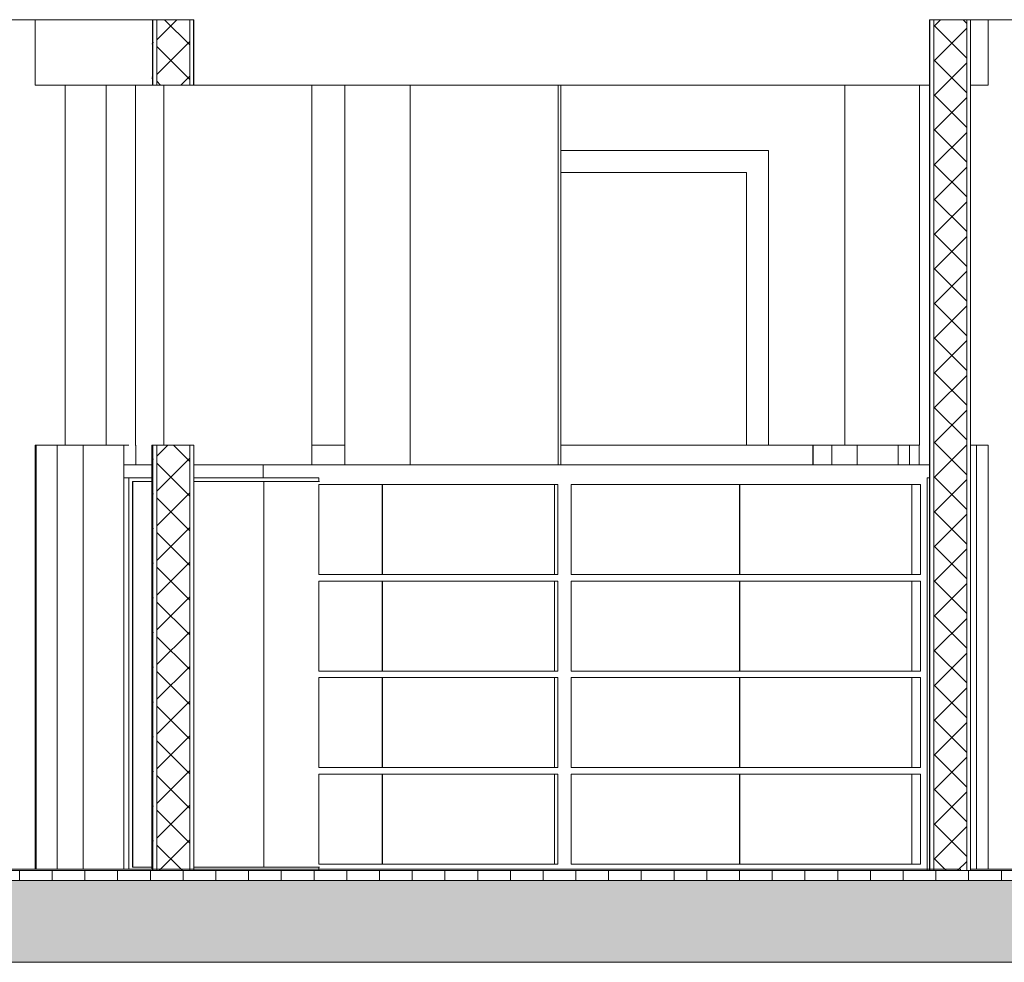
# Model space of a CAD drawing. Extents: x -156717 to 425753, y -51191 to 363295.
# Tile 490 of 502: x 317251 to 320260, y 204118 to 206998. Entities that reach past the tile are written whole.
import ezdxf

# ---------------------------------------------------------------- set-up
doc = ezdxf.new("R2010")
doc.units = 0
doc.header["$LTSCALE"] = 50
doc.linetypes.add('7 Voorgevel & doorsnede A-A$0$B0204', pattern=[1300, 1000, -100, 100, -100])
doc.layers.get('0').update_dxf_attribs({"linetype": 'CONTINUOUS'})
for name, color, linetype in [('7 Voorgevel & doorsnede A-A$0$00 Bestaand', 7, 'CONTINUOUS'), ('7 Voorgevel & doorsnede A-A$0$00 Bestaand Deuren', 7, 'CONTINUOUS'), ('7 Voorgevel & doorsnede A-A$0$00 Bestaande vloeren', 7, 'CONTINUOUS'), ('7 Voorgevel & doorsnede A-A$0$00 Bestaande vloeren Doorsnede-arcering', 7, 'CONTINUOUS'), ('7 Voorgevel & doorsnede A-A$0$00 Bestaande vloeren Laagscheidingslijnen', 7, 'CONTINUOUS'), ('7 Voorgevel & doorsnede A-A$0$22 Binnenwanden', 7, 'CONTINUOUS'), ('7 Voorgevel & doorsnede A-A$0$22 Binnenwanden Doorsnede-arcering', 7, 'CONTINUOUS'), ('7 Voorgevel & doorsnede A-A$0$22 Binnenwanden Laagscheidingslijnen', 7, 'CONTINUOUS'), ('7 Voorgevel & doorsnede A-A$0$22 Binnenwanden Ramen', 7, 'CONTINUOUS'), ('7 Voorgevel & doorsnede A-A$0$23 Vloeren', 7, 'CONTINUOUS'), ('7 Voorgevel & doorsnede A-A$0$82 Interieur', 7, 'CONTINUOUS')]:
    doc.layers.add(name, color=color, linetype=linetype)
pattern_1 = [(45, (108550.56, 1635.29), (-53.033, 53.033), []), (135, (108550.56, 1635.29), (53.033, 53.033), [])]
pattern_2 = [(0, (108550.56, 1635.29), (0, 75), [0, -75])]

# ---------------------------------------------------------------- blocks, each defined once
blk = doc.blocks.new('7 Voorgevel & doorsnede A-A$0$Section Elem_281_3', base_point=(108550.6, 1635.3))
at = {"layer": '7 Voorgevel & doorsnede A-A$0$00 Bestaande vloeren', "color": 2, "linetype": 'Continuous', "lineweight": 0}
blk.add_line((83699.5, 11555.3), (96512.7, 11555.3), dxfattribs=at)
blk = doc.blocks.new('7 Voorgevel & doorsnede A-A$0$Section Elem_282_3', base_point=(108550.6, 1635.3))
at = {"layer": '7 Voorgevel & doorsnede A-A$0$00 Bestaande vloeren', "color": 2, "linetype": 'Continuous', "lineweight": 0}
for p, q in [((83699.5, 14435.3), (88486.3, 14435.3)), ((90736.6, 14435.3), (96512.7, 14435.3))]:
    blk.add_line(p, q, dxfattribs=at)
blk = doc.blocks.new('7 Voorgevel & doorsnede A-A$0$Section Elem_288_3', base_point=(108550.6, 1635.3))
at = {"layer": '7 Voorgevel & doorsnede A-A$0$00 Bestaande vloeren Doorsnede-arcering', "linetype": 'Continuous', "lineweight": 0}
h = blk.add_hatch(dxfattribs=at)
h.set_pattern_fill('LIJNEN_VERT_100_0003', color=9, style=0, pattern_type=2)
h.set_pattern_definition([(90, (108550.56, 1635.29), (-100, 0), [])])
h.paths.add_polyline_path([(96512.7, 11805.3), (96512.7, 11835.3), (83899.9, 11835.3), (83899.9, 11805.3)], flags=0)
h = blk.add_hatch(dxfattribs=at)
h.set_pattern_fill('11_GEWAPEND_BETON__I_H_W_73', color=9, style=0, pattern_type=2)
h.set_pattern_definition([(0, (108550.56, 1635.29), (0, 70), [0, -70])])
h.paths.add_polyline_path([(96512.7, 11555.3), (96512.7, 11805.3), (83899.9, 11805.3), (83899.9, 11555.3)], flags=0)
at = {"layer": '7 Voorgevel & doorsnede A-A$0$00 Bestaande vloeren', "color": 2, "linetype": 'Continuous', "lineweight": 0}
blk.add_line((83899.9, 11835.3), (96512.7, 11835.3), dxfattribs=at)
at = {"layer": '7 Voorgevel & doorsnede A-A$0$00 Bestaande vloeren', "color": 1, "linetype": 'Continuous', "lineweight": 0}
blk.add_line((83899.9, 11555.3), (96512.7, 11555.3), dxfattribs=at)
at = {"layer": '7 Voorgevel & doorsnede A-A$0$00 Bestaande vloeren Laagscheidingslijnen', "color": 3, "linetype": 'Continuous', "lineweight": 0}
blk.add_line((83899.9, 11805.3), (96512.7, 11805.3), dxfattribs=at)
blk.add_line((83899.9, 11805.3), (96512.7, 11805.3), dxfattribs=at)
blk = doc.blocks.new('7 Voorgevel & doorsnede A-A$0$Section Elem_392_3', base_point=(108550.6, 1635.3))
at = {"layer": '7 Voorgevel & doorsnede A-A$0$00 Bestaand', "color": 252, "linetype": 'Continuous', "lineweight": 0}
blk.add_line((89608.4, 13075.3), (89608.4, 14235.3), dxfattribs=at)
blk = doc.blocks.new('7 Voorgevel & doorsnede A-A$0$Section Elem_393_3', base_point=(108550.6, 1635.3))
at = {"layer": '7 Voorgevel & doorsnede A-A$0$00 Bestaand', "color": 252, "linetype": 'Continuous', "lineweight": 0}
blk.add_line((88949, 13075.3), (88949, 14235.3), dxfattribs=at)
blk = doc.blocks.new('7 Voorgevel & doorsnede A-A$0$Section Elem_394_3', base_point=(108550.6, 1635.3))
at = {"layer": '7 Voorgevel & doorsnede A-A$0$00 Bestaand', "color": 252, "linetype": 'Continuous', "lineweight": 0}
for p, q in [((88396, 13135.3), (88396, 14235.3)), ((88848.4, 13075.3), (88848.4, 14235.3))]:
    blk.add_line(p, q, dxfattribs=at)
blk = doc.blocks.new('7 Voorgevel & doorsnede A-A$0$Section Elem_470_3', base_point=(108550.6, 1635.3))
at = {"layer": '7 Voorgevel & doorsnede A-A$0$82 Interieur', "color": 252, "linetype": 'Continuous', "lineweight": 0}
for p, q in [((88289.1, 11840.3), (88289.1, 13035.3)), ((88299.6, 11845.8), (88299.6, 13024.8)), ((88299.6, 13024.8), (88300.7, 13024.8)), ((88300.7, 11845.8), (88300.7, 13024.8)), ((88300.7, 13024.8), (88359.3, 13024.8)), ((88487.3, 13024.8), (88701, 13024.8)), ((88299.6, 11845.8), (88300.7, 11845.8)), ((88359.3, 11845.8), (88300.7, 11845.8)), ((88701, 11845.8), (88487.3, 11845.8))]:
    blk.add_line(p, q, dxfattribs=at)
blk = doc.blocks.new('7 Voorgevel & doorsnede A-A$0$Section Elem_472_3', base_point=(108550.6, 1635.3))
at = {"layer": '7 Voorgevel & doorsnede A-A$0$00 Bestaand', "color": 1, "linetype": 'Continuous', "lineweight": 0}
for p, q in [((89148, 13075.3), (89148, 14235.3)), ((89600.4, 13075.3), (89600.4, 14235.3))]:
    blk.add_line(p, q, dxfattribs=at)
blk = doc.blocks.new('7 Voorgevel & doorsnede A-A$0$Section Elem_520_3', base_point=(108550.6, 1635.3))
at = {"layer": '7 Voorgevel & doorsnede A-A$0$82 Interieur', "color": 2, "linetype": 'Continuous', "lineweight": 0}
for p, q in [((88869.6, 13024.8), (88869.6, 13035.3)), ((88701, 13024.8), (88869.6, 13024.8)), ((88701, 11845.8), (88701, 13024.8)), ((88869.6, 12740.3), (88869.6, 13015.3)), ((88869.6, 13015.3), (89599.7, 13015.3)), ((89599.7, 12740.3), (89599.7, 13015.3)), ((88869.6, 12740.3), (89599.7, 12740.3)), ((88869.6, 12445.3), (88869.6, 12720.3)), ((88869.6, 12720.3), (89599.7, 12720.3)), ((89599.7, 12445.3), (89599.7, 12720.3)), ((88869.6, 12445.3), (89599.7, 12445.3)), ((88869.6, 12150.3), (88869.6, 12425.3)), ((88869.6, 12425.3), (89599.7, 12425.3)), ((89599.7, 12150.3), (89599.7, 12425.3)), ((88869.6, 12150.3), (89599.7, 12150.3)), ((88869.6, 11855.3), (88869.6, 12130.3)), ((88869.6, 12130.3), (89599.7, 12130.3)), ((89599.7, 11855.3), (89599.7, 12130.3)), ((88869.6, 11855.3), (89599.7, 11855.3)), ((88701, 11845.8), (88869.6, 11845.8)), ((88869.6, 11835.3), (88869.6, 11845.8))]:
    blk.add_line(p, q, dxfattribs=at)
at = {"layer": '7 Voorgevel & doorsnede A-A$0$82 Interieur', "color": 1, "linetype": 'Continuous', "lineweight": 0}
for p, q in [((88869.6, 13024.8), (88871.8, 13024.8)), ((89062.6, 13015.3), (89062.6, 12740.3)), ((89063.6, 12740.3), (89063.6, 13015.3)), ((89589.4, 12740.3), (89589.4, 13015.3)), ((89062.6, 12720.3), (89062.6, 12445.3)), ((89063.6, 12445.3), (89063.6, 12720.3)), ((89589.4, 12445.3), (89589.4, 12720.3)), ((89062.6, 12425.3), (89062.6, 12150.3)), ((89063.6, 12150.3), (89063.6, 12425.3)), ((89589.4, 12150.3), (89589.4, 12425.3)), ((89062.6, 12130.3), (89062.6, 11855.3)), ((89063.6, 11855.3), (89063.6, 12130.3)), ((89589.4, 11855.3), (89589.4, 12130.3)), ((88871.8, 11845.8), (88869.6, 11845.8))]:
    blk.add_line(p, q, dxfattribs=at)
blk = doc.blocks.new('7 Voorgevel & doorsnede A-A$0$Section Elem_521_3', base_point=(108550.6, 1635.3))
at = {"layer": '7 Voorgevel & doorsnede A-A$0$82 Interieur', "color": 2, "linetype": 'Continuous', "lineweight": 0}
for p, q in [((90727.6, 11835.3), (90727.6, 13035.3)), ((89640, 12740.3), (89640, 13015.3)), ((89640, 13015.3), (90707.5, 13015.3)), ((90707.5, 12740.3), (90707.5, 13015.3)), ((89640, 12740.3), (90707.5, 12740.3)), ((89640, 12445.3), (89640, 12720.3)), ((89640, 12720.3), (90707.5, 12720.3)), ((90707.5, 12445.3), (90707.5, 12720.3)), ((89640, 12445.3), (90707.5, 12445.3)), ((89640, 12425.3), (90707.5, 12425.3)), ((89640, 12150.3), (89640, 12425.3)), ((90707.5, 12150.3), (90707.5, 12425.3)), ((89640, 12150.3), (90707.5, 12150.3)), ((89640, 12130.3), (90707.5, 12130.3)), ((89640, 11855.3), (89640, 12130.3)), ((90707.5, 11855.3), (90707.5, 12130.3)), ((89640, 11855.3), (90707.5, 11855.3))]:
    blk.add_line(p, q, dxfattribs=at)
at = {"layer": '7 Voorgevel & doorsnede A-A$0$82 Interieur', "color": 1, "linetype": 'Continuous', "lineweight": 0}
for p, q in [((90154.9, 13015.3), (90154.9, 12740.3)), ((90155.9, 12740.3), (90155.9, 13015.3)), ((90681.6, 12740.3), (90681.6, 13015.3)), ((90154.9, 12720.3), (90154.9, 12445.3)), ((90155.9, 12445.3), (90155.9, 12720.3)), ((90681.6, 12445.3), (90681.6, 12720.3)), ((90154.9, 12425.3), (90154.9, 12150.3)), ((90155.9, 12150.3), (90155.9, 12425.3)), ((90681.6, 12150.3), (90681.6, 12425.3)), ((90154.9, 12130.3), (90154.9, 11855.3)), ((90155.9, 11855.3), (90155.9, 12130.3)), ((90681.6, 11855.3), (90681.6, 12130.3))]:
    blk.add_line(p, q, dxfattribs=at)
blk = doc.blocks.new('7 Voorgevel & doorsnede A-A$0$Section Elem_564_3', base_point=(108550.6, 1635.3))
at = {"layer": '7 Voorgevel & doorsnede A-A$0$00 Bestaand', "color": 252, "linetype": 'Continuous', "lineweight": 0}
blk.add_line((90476.5, 14235.3), (90476.5, 13135.3), dxfattribs=at)
blk = doc.blocks.new('7 Voorgevel & doorsnede A-A$0$Section Elem_565_3', base_point=(108550.6, 1635.3))
at = {"layer": '7 Voorgevel & doorsnede A-A$0$00 Bestaand Deuren', "color": 252, "linetype": 'Continuous', "lineweight": 0}
for p, q in [((90243.5, 14035.3), (89608.4, 14035.3)), ((90243.5, 13135.3), (90243.5, 14035.3)), ((89608.4, 13968.3), (90176.5, 13968.3)), ((90176.5, 13968.3), (90176.5, 13135.3))]:
    blk.add_line(p, q, dxfattribs=at)
blk = doc.blocks.new('7 Voorgevel & doorsnede A-A$0$Section Elem_593_3', base_point=(108550.6, 1635.3))
at = {"layer": '7 Voorgevel & doorsnede A-A$0$22 Binnenwanden Ramen', "color": 252, "linetype": 'Continuous', "lineweight": 0}
for p, q in [((88069.9, 13135.3), (88005.6, 13135.3)), ((88005.6, 11840.3), (88005.6, 13135.3)), ((88069.9, 11840.3), (88069.9, 13135.3))]:
    blk.add_line(p, q, dxfattribs=at)
blk = doc.blocks.new('7 Voorgevel & doorsnede A-A$0$Section Elem_594_3', base_point=(108550.6, 1635.3))
at = {"layer": '7 Voorgevel & doorsnede A-A$0$22 Binnenwanden Ramen', "color": 252, "linetype": 'Continuous', "lineweight": 0}
for p, q in [((88273.9, 13135.3), (88149.2, 13135.3)), ((88149.2, 11840.3), (88149.2, 13135.3)), ((88273.9, 13135.3), (88273.9, 11840.3))]:
    blk.add_line(p, q, dxfattribs=at)
at = {"layer": '7 Voorgevel & doorsnede A-A$0$22 Binnenwanden Ramen', "color": 1, "linetype": 'Continuous', "lineweight": 0}
for p in [(88361.5, 13135.3), (88359.3, 11840.3)]:
    blk.add_line(p, (88359.3, 13135.3), dxfattribs=at)
blk = doc.blocks.new('7 Voorgevel & doorsnede A-A$0$Section Elem_595_3', base_point=(108550.6, 1635.3))
at = {"layer": '7 Voorgevel & doorsnede A-A$0$22 Binnenwanden Doorsnede-arcering', "linetype": 'Continuous', "lineweight": 0}
h = blk.add_hatch(dxfattribs=at)
h.set_pattern_fill('13_45GR_ISOLATIE_0003', color=9, style=0, pattern_type=2)
h.set_pattern_definition(pattern_1)
h.paths.add_polyline_path([(88361.5, 13135.3), (88361.5, 11835.3), (88361.7, 11835.3), (88361.7, 13135.3)], flags=0)
h = blk.add_hatch(dxfattribs=at)
h.set_pattern_fill('10_GIPS_0003', color=9, style=0, pattern_type=2)
h.set_pattern_definition(pattern_2)
h.paths.add_polyline_path([(88361.7, 11835.3), (88374.3, 11835.3), (88374.3, 13135.3), (88361.7, 13135.3)], flags=0)
h = blk.add_hatch(dxfattribs=at)
h.set_pattern_fill('13_45GR_ISOLATIE_0003', color=9, style=0, pattern_type=2)
h.set_pattern_definition(pattern_1)
h.paths.add_polyline_path([(88374.3, 11835.3), (88474.9, 11835.3), (88474.9, 13135.3), (88374.3, 13135.3)], flags=0)
h = blk.add_hatch(dxfattribs=at)
h.set_pattern_fill('10_GIPS_0003', color=9, style=0, pattern_type=2)
h.set_pattern_definition(pattern_2)
h.paths.add_polyline_path([(88474.9, 13135.3), (88474.9, 11835.3), (88487.3, 11835.3), (88487.3, 13135.3)], flags=0)
at = {"layer": '7 Voorgevel & doorsnede A-A$0$22 Binnenwanden', "color": 252, "linetype": 'Continuous', "lineweight": 0}
for p, q in [((88005.6, 13135.3), (88003, 13135.3)), ((88003, 11840.3), (88003, 13135.3)), ((88090, 13135.3), (88069.9, 13135.3)), ((88136.8, 13135.3), (88090, 13135.3)), ((88149.2, 13135.3), (88136.8, 13135.3)), ((88273.9, 13135.3), (88288.9, 13135.3)), ((88308.6, 13135.3), (88310.5, 13135.3))]:
    blk.add_line(p, q, dxfattribs=at)
at = {"layer": '7 Voorgevel & doorsnede A-A$0$22 Binnenwanden', "color": 1, "linetype": 'Continuous', "lineweight": 0}
for p, q in [((88361.5, 11835.3), (88361.5, 13135.3)), ((88361.5, 13135.3), (88361.7, 13135.3)), ((88361.7, 13135.3), (88374.3, 13135.3)), ((88361.7, 11835.3), (88361.7, 13135.3)), ((88361.7, 11835.3), (88361.7, 13135.3)), ((88374.3, 13135.3), (88474.9, 13135.3)), ((88474.9, 13135.3), (88487.3, 13135.3)), ((88487.3, 11835.3), (88487.3, 13135.3)), ((88361.5, 11835.3), (88361.7, 11835.3)), ((88361.7, 11835.3), (88374.3, 11835.3)), ((88374.3, 11835.3), (88474.9, 11835.3)), ((88474.9, 11835.3), (88487.3, 11835.3))]:
    blk.add_line(p, q, dxfattribs=at)
at = {"layer": '7 Voorgevel & doorsnede A-A$0$22 Binnenwanden Laagscheidingslijnen', "color": 9, "linetype": 'Continuous', "lineweight": 0}
for p, q in [((88374.3, 11835.3), (88374.3, 13135.3)), ((88374.3, 11835.3), (88374.3, 13135.3)), ((88474.9, 11835.3), (88474.9, 13135.3)), ((88474.9, 11835.3), (88474.9, 13135.3))]:
    blk.add_line(p, q, dxfattribs=at)
blk = doc.blocks.new('7 Voorgevel & doorsnede A-A$0$Section Elem_596_3', base_point=(108550.6, 1635.3))
at = {"layer": '7 Voorgevel & doorsnede A-A$0$22 Binnenwanden', "color": 252, "linetype": 'Continuous', "lineweight": 0}
for p, q in [((88884.5, 13135.3), (88848.4, 13135.3)), ((88949, 13135.3), (88884.5, 13135.3)), ((89700.4, 13135.3), (89608.4, 13135.3)), ((89800.4, 13135.3), (89700.4, 13135.3)), ((89899.3, 13135.3), (89800.4, 13135.3)), ((89996.4, 13135.3), (89899.3, 13135.3)), ((90090.9, 13135.3), (89996.4, 13135.3)), ((90182.1, 13135.3), (90090.9, 13135.3)), ((90269.1, 13135.3), (90182.1, 13135.3)), ((90351.3, 13135.3), (90269.1, 13135.3)), ((90378.9, 13135.3), (90351.3, 13135.3)), ((90703.2, 13135.3), (90673.8, 13135.3)), ((90904.8, 13135.3), (90911.2, 13135.3)), ((90911.2, 13135.3), (90914, 13135.3)), ((90914, 13135.3), (90914, 11840.3))]:
    blk.add_line(p, q, dxfattribs=at)
blk = doc.blocks.new('7 Voorgevel & doorsnede A-A$0$Section Elem_597_3', base_point=(108550.6, 1635.3))
at = {"layer": '7 Voorgevel & doorsnede A-A$0$22 Binnenwanden Ramen', "color": 252, "linetype": 'Continuous', "lineweight": 0}
for p, q in [((90673.8, 13135.3), (90673.8, 13075.3)), ((90860.8, 13135.3), (90879, 13135.3)), ((90879, 13135.3), (90879, 11840.3))]:
    blk.add_line(p, q, dxfattribs=at)
blk = doc.blocks.new('7 Voorgevel & doorsnede A-A$0$Section Elem_598_3', base_point=(108550.6, 1635.3))
at = {"layer": '7 Voorgevel & doorsnede A-A$0$22 Binnenwanden Doorsnede-arcering', "linetype": 'Continuous', "lineweight": 0}
h = blk.add_hatch(dxfattribs=at)
h.set_pattern_fill('13_45GR_ISOLATIE_0003', color=9, style=0, pattern_type=2)
h.set_pattern_definition(pattern_1)
h.paths.add_polyline_path([(90735.1, 13135.3), (90735.1, 11835.3), (90735.8, 11835.3), (90735.8, 13135.3)], flags=0)
h = blk.add_hatch(dxfattribs=at)
h.set_pattern_fill('10_GIPS_0003', color=9, style=0, pattern_type=2)
h.set_pattern_definition(pattern_2)
h.paths.add_polyline_path([(90735.8, 13135.3), (90735.8, 11835.3), (90748.4, 11835.3), (90748.4, 13135.3)], flags=0)
h = blk.add_hatch(dxfattribs=at)
h.set_pattern_fill('13_45GR_ISOLATIE_0003', color=9, style=0, pattern_type=2)
h.set_pattern_definition(pattern_1)
h.paths.add_polyline_path([(90748.4, 13135.3), (90748.4, 11835.3), (90849, 11835.3), (90849, 13135.3)], flags=0)
h = blk.add_hatch(dxfattribs=at)
h.set_pattern_fill('10_GIPS_0003', color=9, style=0, pattern_type=2)
h.set_pattern_definition(pattern_2)
h.paths.add_polyline_path([(90860.8, 13135.3), (90849, 13135.3), (90849, 11835.3), (90860.8, 11835.3)], flags=0)
at = {"layer": '7 Voorgevel & doorsnede A-A$0$22 Binnenwanden', "color": 252, "linetype": 'Continuous', "lineweight": 0}
for p, q in [((90379.5, 13135.3), (90378.9, 13135.3)), ((90378.9, 13075.3), (90378.9, 13135.3)), ((90441.3, 13135.3), (90437.1, 13135.3)), ((90482, 13135.3), (90441.3, 13135.3)), ((90514.7, 13135.3), (90482, 13135.3)), ((90639.4, 13135.3), (90651.5, 13135.3)), ((90651.5, 13135.3), (90673.8, 13135.3)), ((90879, 13135.3), (90904.8, 13135.3))]:
    blk.add_line(p, q, dxfattribs=at)
at = {"layer": '7 Voorgevel & doorsnede A-A$0$22 Binnenwanden', "color": 1, "linetype": 'Continuous', "lineweight": 0}
for p, q in [((90704.5, 13135.3), (90703.2, 13135.3)), ((90735.1, 11835.3), (90735.1, 13135.3)), ((90735.8, 11835.3), (90735.8, 13135.3)), ((90735.8, 11835.3), (90735.8, 13135.3)), ((90860.8, 11835.3), (90860.8, 13135.3)), ((90735.1, 11835.3), (90735.8, 11835.3)), ((90735.8, 11835.3), (90748.4, 11835.3)), ((90748.4, 11835.3), (90849, 11835.3)), ((90849, 11835.3), (90860.8, 11835.3))]:
    blk.add_line(p, q, dxfattribs=at)
at = {"layer": '7 Voorgevel & doorsnede A-A$0$22 Binnenwanden Laagscheidingslijnen', "color": 9, "linetype": 'Continuous', "lineweight": 0}
for p, q in [((90748.4, 11835.3), (90748.4, 13135.3)), ((90748.4, 11835.3), (90748.4, 13135.3)), ((90849, 11835.3), (90849, 13135.3)), ((90849, 11835.3), (90849, 13135.3))]:
    blk.add_line(p, q, dxfattribs=at)
blk = doc.blocks.new('7 Voorgevel & doorsnede A-A$0$Section Elem_599_3', base_point=(108550.6, 1635.3))
at = {"layer": '7 Voorgevel & doorsnede A-A$0$22 Binnenwanden Doorsnede-arcering', "linetype": 'Continuous', "lineweight": 0}
h = blk.add_hatch(dxfattribs=at)
h.set_pattern_fill('13_45GR_ISOLATIE_0003', color=9, style=0, pattern_type=2)
h.set_pattern_definition(pattern_1)
h.paths.add_polyline_path([(90735.1, 14435.3), (90735.1, 14235.3), (90735.8, 14235.3), (90735.8, 14435.3)], flags=0)
h = blk.add_hatch(dxfattribs=at)
h.set_pattern_fill('10_GIPS_0003', color=9, style=0, pattern_type=2)
h.set_pattern_definition(pattern_2)
h.paths.add_polyline_path([(90735.8, 14435.3), (90735.8, 14235.3), (90748.4, 14235.3), (90748.4, 14435.3)], flags=0)
h = blk.add_hatch(dxfattribs=at)
h.set_pattern_fill('13_45GR_ISOLATIE_0003', color=9, style=0, pattern_type=2)
h.set_pattern_definition(pattern_1)
h.paths.add_polyline_path([(90748.4, 14435.3), (90748.4, 14235.3), (90849, 14235.3), (90849, 14435.3)], flags=0)
h = blk.add_hatch(dxfattribs=at)
h.set_pattern_fill('10_GIPS_0003', color=9, style=0, pattern_type=2)
h.set_pattern_definition(pattern_2)
h.paths.add_polyline_path([(90860.8, 14435.3), (90849, 14435.3), (90849, 14235.3), (90860.8, 14235.3)], flags=0)
at = {"layer": '7 Voorgevel & doorsnede A-A$0$22 Binnenwanden', "color": 1, "linetype": 'Continuous', "lineweight": 0}
for p, q in [((90735.1, 14235.3), (90735.1, 14435.3)), ((90735.1, 14435.3), (90735.8, 14435.3)), ((90735.8, 14235.3), (90735.8, 14435.3)), ((90735.8, 14435.3), (90748.4, 14435.3)), ((90735.8, 14235.3), (90735.8, 14435.3)), ((90748.4, 14435.3), (90849, 14435.3)), ((90849, 14435.3), (90860.8, 14435.3)), ((90860.8, 14235.3), (90860.8, 14435.3)), ((90664.1, 14235.3), (90684.4, 14235.3)), ((90684.4, 14235.3), (90704.4, 14235.3)), ((90704.4, 14235.3), (90704.5, 14235.3))]:
    blk.add_line(p, q, dxfattribs=at)
at = {"layer": '7 Voorgevel & doorsnede A-A$0$22 Binnenwanden', "color": 252, "linetype": 'Continuous', "lineweight": 0}
for p, q in [((90904.8, 14235.3), (90860.8, 14235.3)), ((90860.8, 14235.3), (90904.8, 14235.3))]:
    blk.add_line(p, q, dxfattribs=at)
at = {"layer": '7 Voorgevel & doorsnede A-A$0$22 Binnenwanden Laagscheidingslijnen', "color": 9, "linetype": 'Continuous', "lineweight": 0}
for p, q in [((90748.4, 14235.3), (90748.4, 14435.3)), ((90748.4, 14235.3), (90748.4, 14435.3)), ((90849, 14235.3), (90849, 14435.3)), ((90849, 14235.3), (90849, 14435.3))]:
    blk.add_line(p, q, dxfattribs=at)
blk = doc.blocks.new('7 Voorgevel & doorsnede A-A$0$Section Elem_600_3', base_point=(108550.6, 1635.3))
at = {"layer": '7 Voorgevel & doorsnede A-A$0$22 Binnenwanden', "color": 252, "linetype": 'Continuous', "lineweight": 0}
for p, q in [((90914, 14435.3), (90914, 14235.3)), ((90911.2, 14235.3), (90904.8, 14235.3)), ((90914, 14235.3), (90911.2, 14235.3))]:
    blk.add_line(p, q, dxfattribs=at)
blk = doc.blocks.new('7 Voorgevel & doorsnede A-A$0$Section Elem_601_3', base_point=(108550.6, 1635.3))
at = {"layer": '7 Voorgevel & doorsnede A-A$0$22 Binnenwanden Doorsnede-arcering', "linetype": 'Continuous', "lineweight": 0}
h = blk.add_hatch(dxfattribs=at)
h.set_pattern_fill('13_45GR_ISOLATIE_0003', color=9, style=0, pattern_type=2)
h.set_pattern_definition(pattern_1)
h.paths.add_polyline_path([(88361.5, 14435.3), (88361.5, 14235.3), (88361.7, 14235.3), (88361.7, 14435.3)], flags=0)
h = blk.add_hatch(dxfattribs=at)
h.set_pattern_fill('10_GIPS_0003', color=9, style=0, pattern_type=2)
h.set_pattern_definition(pattern_2)
h.paths.add_polyline_path([(88361.7, 14235.3), (88374.3, 14235.3), (88374.3, 14435.3), (88361.7, 14435.3)], flags=0)
h = blk.add_hatch(dxfattribs=at)
h.set_pattern_fill('13_45GR_ISOLATIE_0003', color=9, style=0, pattern_type=2)
h.set_pattern_definition(pattern_1)
h.paths.add_polyline_path([(88374.3, 14235.3), (88474.9, 14235.3), (88474.9, 14435.3), (88374.3, 14435.3)], flags=0)
h = blk.add_hatch(dxfattribs=at)
h.set_pattern_fill('10_GIPS_0003', color=9, style=0, pattern_type=2)
h.set_pattern_definition(pattern_2)
h.paths.add_polyline_path([(88474.9, 14435.3), (88474.9, 14235.3), (88487.3, 14235.3), (88487.3, 14435.3)], flags=0)
at = {"layer": '7 Voorgevel & doorsnede A-A$0$22 Binnenwanden', "color": 252, "linetype": 'Continuous', "lineweight": 0}
for p, q in [((88003, 14235.3), (88003, 14435.3)), ((88003, 14235.3), (88009.7, 14235.3)), ((88009.7, 14235.3), (88026.5, 14235.3)), ((88026.5, 14235.3), (88053.2, 14235.3)), ((88053.2, 14235.3), (88090, 14235.3)), ((88090, 14235.3), (88136.8, 14235.3)), ((88136.8, 14235.3), (88193.5, 14235.3)), ((88193.5, 14235.3), (88195.1, 14235.3)), ((88231.4, 14235.3), (88224.3, 14235.3)), ((88237.4, 14235.3), (88231.4, 14235.3)), ((88281.8, 14235.3), (88279.1, 14235.3))]:
    blk.add_line(p, q, dxfattribs=at)
at = {"layer": '7 Voorgevel & doorsnede A-A$0$22 Binnenwanden', "color": 1, "linetype": 'Continuous', "lineweight": 0}
for p, q in [((88361.5, 14235.3), (88361.5, 14435.3)), ((88361.5, 14435.3), (88361.7, 14435.3)), ((88361.7, 14435.3), (88374.3, 14435.3)), ((88361.7, 14235.3), (88361.7, 14435.3)), ((88361.7, 14235.3), (88361.7, 14435.3)), ((88374.3, 14435.3), (88474.9, 14435.3)), ((88474.9, 14435.3), (88487.3, 14435.3)), ((88487.3, 14235.3), (88487.3, 14435.3)), ((88195.1, 14235.3), (88260.3, 14235.3)), ((88260.3, 14235.3), (88337, 14235.3)), ((88337, 14235.3), (88361.5, 14235.3)), ((88361.5, 14235.3), (88361.7, 14235.3)), ((88361.7, 14235.3), (88374.3, 14235.3)), ((88374.3, 14235.3), (88474.9, 14235.3)), ((88474.9, 14235.3), (88487.3, 14235.3))]:
    blk.add_line(p, q, dxfattribs=at)
at = {"layer": '7 Voorgevel & doorsnede A-A$0$22 Binnenwanden Laagscheidingslijnen', "color": 9, "linetype": 'Continuous', "lineweight": 0}
for p, q in [((88374.3, 14235.3), (88374.3, 14435.3)), ((88374.3, 14235.3), (88374.3, 14435.3)), ((88474.9, 14235.3), (88474.9, 14435.3)), ((88474.9, 14235.3), (88474.9, 14435.3))]:
    blk.add_line(p, q, dxfattribs=at)
blk = doc.blocks.new('7 Voorgevel & doorsnede A-A$0$Section Elem_641_3', base_point=(108550.6, 1635.3))
at = {"layer": '7 Voorgevel & doorsnede A-A$0$23 Vloeren', "color": 252, "linetype": 'Continuous', "lineweight": 0}
for p, q in [((88273.9, 13075.3), (88359.3, 13075.3)), ((88487.3, 13075.3), (88699.7, 13075.3)), ((88273.9, 13035.3), (88359.3, 13035.3)), ((88487.3, 13035.3), (88699.7, 13035.3))]:
    blk.add_line(p, q, dxfattribs=at)
blk = doc.blocks.new('7 Voorgevel & doorsnede A-A$0$Section Elem_642_3', base_point=(108550.6, 1635.3))
at = {"layer": '7 Voorgevel & doorsnede A-A$0$23 Vloeren', "color": 2, "linetype": 'Continuous', "lineweight": 0}
for p, q in [((88486.3, 14235.3), (88486.3, 14435.3)), ((90736.6, 14235.3), (90736.6, 14435.3)), ((88486.3, 14235.3), (90736.6, 14235.3))]:
    blk.add_line(p, q, dxfattribs=at)
blk = doc.blocks.new('7 Voorgevel & doorsnede A-A$0$Section Elem_661_3', base_point=(108550.6, 1635.3))
at = {"layer": '7 Voorgevel & doorsnede A-A$0$22 Binnenwanden Ramen', "color": 252, "linetype": 'Continuous', "lineweight": 0}
blk.add_line((88310.5, 13135.3), (88310.5, 13075.3), dxfattribs=at)
blk = doc.blocks.new('7 Voorgevel & doorsnede A-A$0$Section Elem_662_3', base_point=(108550.6, 1635.3))
at = {"layer": '7 Voorgevel & doorsnede A-A$0$22 Binnenwanden Ramen', "color": 252, "linetype": 'Continuous', "lineweight": 0}
for p, q in [((90379.7, 13135.3), (90379.5, 13135.3)), ((90437.1, 13135.3), (90379.7, 13135.3)), ((90379.7, 13075.3), (90379.7, 13135.3)), ((90437.1, 13075.3), (90437.1, 13135.3))]:
    blk.add_line(p, q, dxfattribs=at)
blk = doc.blocks.new('7 Voorgevel & doorsnede A-A$0$Section Elem_663_3', base_point=(108550.6, 1635.3))
at = {"layer": '7 Voorgevel & doorsnede A-A$0$22 Binnenwanden Ramen', "color": 252, "linetype": 'Continuous', "lineweight": 0}
for p, q in [((90639.4, 13135.3), (90514.7, 13135.3)), ((90514.7, 13075.3), (90514.7, 13135.3)), ((90639.4, 13135.3), (90639.4, 13075.3))]:
    blk.add_line(p, q, dxfattribs=at)
at = {"layer": '7 Voorgevel & doorsnede A-A$0$22 Binnenwanden Ramen', "color": 1, "linetype": 'Continuous', "lineweight": 0}
blk.add_line((90703.2, 13075.3), (90703.2, 13135.3), dxfattribs=at)
blk = doc.blocks.new('7 Voorgevel & doorsnede A-A$0$Section Elem_664_3', base_point=(108550.6, 1635.3))
at = {"layer": '7 Voorgevel & doorsnede A-A$0$22 Binnenwanden Doorsnede-arcering', "linetype": 'Continuous', "lineweight": 0}
h = blk.add_hatch(dxfattribs=at)
h.set_pattern_fill('13_45GR_ISOLATIE_0003', color=9, style=0, pattern_type=2)
h.set_pattern_definition(pattern_1)
h.paths.add_polyline_path([(90735.1, 13135.3), (90735.8, 13135.3), (90735.8, 14235.3), (90735.1, 14235.3)], flags=0)
h = blk.add_hatch(dxfattribs=at)
h.set_pattern_fill('10_GIPS_0003', color=9, style=0, pattern_type=2)
h.set_pattern_definition(pattern_2)
h.paths.add_polyline_path([(90735.8, 14235.3), (90735.8, 13135.3), (90748.4, 13135.3), (90748.4, 14235.3)], flags=0)
h = blk.add_hatch(dxfattribs=at)
h.set_pattern_fill('13_45GR_ISOLATIE_0003', color=9, style=0, pattern_type=2)
h.set_pattern_definition(pattern_1)
h.paths.add_polyline_path([(90748.4, 14235.3), (90748.4, 13135.3), (90849, 13135.3), (90849, 14235.3)], flags=0)
h = blk.add_hatch(dxfattribs=at)
h.set_pattern_fill('10_GIPS_0003', color=9, style=0, pattern_type=2)
h.set_pattern_definition(pattern_2)
h.paths.add_polyline_path([(90860.8, 14235.3), (90849, 14235.3), (90849, 13135.3), (90860.8, 13135.3)], flags=0)
at = {"layer": '7 Voorgevel & doorsnede A-A$0$22 Binnenwanden', "color": 1, "linetype": 'Continuous', "lineweight": 0}
for p, q in [((90704.5, 14235.3), (90704.5, 13135.3)), ((90735.1, 13135.3), (90735.1, 14235.3)), ((90735.8, 13135.3), (90735.8, 14235.3)), ((90735.8, 13135.3), (90735.8, 14235.3)), ((90860.8, 13135.3), (90860.8, 14235.3))]:
    blk.add_line(p, q, dxfattribs=at)
at = {"layer": '7 Voorgevel & doorsnede A-A$0$22 Binnenwanden Laagscheidingslijnen', "color": 9, "linetype": 'Continuous', "lineweight": 0}
for p, q in [((90748.4, 13135.3), (90748.4, 14235.3)), ((90748.4, 13135.3), (90748.4, 14235.3)), ((90849, 13135.3), (90849, 14235.3)), ((90849, 13135.3), (90849, 14235.3))]:
    blk.add_line(p, q, dxfattribs=at)
blk = doc.blocks.new('7 Voorgevel & doorsnede A-A$0$Section Elem_725_3', base_point=(108550.6, 1635.3))
at = {"layer": '7 Voorgevel & doorsnede A-A$0$23 Vloeren', "color": 2, "linetype": 'Continuous', "lineweight": 0}
for p, q in [((88699.7, 13075.3), (90735.3, 13075.3)), ((88699.7, 13035.3), (88699.7, 13075.3)), ((90735.3, 13035.3), (90735.3, 13075.3)), ((88699.7, 13035.3), (88869.6, 13035.3)), ((90727.6, 13035.3), (90735.3, 13035.3))]:
    blk.add_line(p, q, dxfattribs=at)
blk = doc.blocks.new('7 Voorgevel & doorsnede A-A$0$Section Elem_749_3', base_point=(108550.6, 1635.3))
at = {"layer": '7 Voorgevel & doorsnede A-A$0$22 Binnenwanden', "color": 252, "linetype": 'Continuous', "lineweight": 0}
for p, q in [((88094.5, 13135.3), (88094.5, 14235.3)), ((88219.3, 13135.3), (88219.3, 14235.3)), ((88219.3, 14235.3), (88219.7, 14235.3)), ((88223.8, 14235.3), (88224.3, 14235.3)), ((88237.4, 14235.3), (88254.1, 14235.3)), ((88254.1, 14235.3), (88279.1, 14235.3)), ((88309.1, 14235.3), (88309.1, 13135.3))]:
    blk.add_line(p, q, dxfattribs=at)
blk = doc.blocks.new('7 Voorgevel & doorsnede A-A$0$Section Elem_759_3', base_point=(108550.6, 1635.3))
at = {"layer": '7 Voorgevel & doorsnede A-A$0$23 Vloeren', "color": 2, "linetype": 'Continuous', "lineweight": 0}
for p, q in [((83699.2, 11840.3), (90829.9, 11840.3)), ((85889.1, 11835.3), (88869.6, 11835.3)), ((90727.6, 11835.3), (90829.9, 11835.3)), ((90829.9, 11835.3), (90829.9, 11840.3))]:
    blk.add_line(p, q, dxfattribs=at)
blk = doc.blocks.new('7 Voorgevel & doorsnede A-A$0$Section Elem_760_3', base_point=(108550.6, 1635.3))
at = {"layer": '7 Voorgevel & doorsnede A-A$0$23 Vloeren', "color": 252, "linetype": 'Continuous', "lineweight": 0}
for p, q in [((90860.8, 11840.3), (90911.9, 11840.3)), ((90911.9, 11840.3), (90991.2, 11840.3)), ((90991.2, 11840.3), (91079.2, 11840.3)), ((91079.2, 11840.3), (91175.3, 11840.3)), ((91175.3, 11840.3), (91279.2, 11840.3)), ((91279.2, 11840.3), (91390.6, 11840.3)), ((91390.6, 11840.3), (91508.8, 11840.3)), ((91508.8, 11840.3), (91633.6, 11840.3)), ((91633.6, 11840.3), (91764.3, 11840.3)), ((91764.3, 11840.3), (91900.5, 11840.3)), ((91900.5, 11840.3), (92041.6, 11840.3)), ((92041.6, 11840.3), (92187, 11840.3)), ((92187, 11840.3), (92336.1, 11840.3)), ((92336.1, 11840.3), (92488.4, 11840.3)), ((92488.4, 11840.3), (92643.3, 11840.3)), ((92643.3, 11840.3), (92800, 11840.3)), ((92800, 11840.3), (92958, 11840.3)), ((92958, 11840.3), (93116.6, 11840.3)), ((93116.6, 11840.3), (93196, 11840.3)), ((93196, 11840.3), (93329.8, 11840.3)), ((93359.6, 11840.3), (93511.8, 11840.3)), ((93511.8, 11840.3), (93622.6, 11840.3)), ((94754.7, 11840.3), (94784.4, 11840.3)), ((94784.4, 11840.3), (94830.6, 11840.3)), ((94874.3, 11840.3), (94879.7, 11840.3)), ((94929.7, 11840.3), (94969.7, 11840.3)), ((95019.7, 11840.3), (95088.5, 11840.3))]:
    blk.add_line(p, q, dxfattribs=at)
blk = doc.blocks.new('7 Voorgevel & doorsnede A-A$0$A DOORSNEDE A-A_STORY_MARKER', base_point=(108550.6, 1635.3))
at = {"color": 9, "linetype": '7 Voorgevel & doorsnede A-A$0$B0204', "lineweight": 0}
blk.add_line((68885.1, 11835.3), (99506.2, 11835.3), dxfattribs=at)

msp = doc.modelspace()

# ---------------------------------------------------------------- block references
at = {"linetype": 'Continuous', "lineweight": 0}
msp.add_blockref('7 Voorgevel & doorsnede A-A$0$A DOORSNEDE A-A_STORY_MARKER', (337846.4774, 194197.76673), dxfattribs=at)
at = {"layer": '7 Voorgevel & doorsnede A-A$0$00 Bestaand', "color": 9, "lineweight": 0}
for name in ['7 Voorgevel & doorsnede A-A$0$Section Elem_394_3', '7 Voorgevel & doorsnede A-A$0$Section Elem_393_3', '7 Voorgevel & doorsnede A-A$0$Section Elem_472_3', '7 Voorgevel & doorsnede A-A$0$Section Elem_392_3', '7 Voorgevel & doorsnede A-A$0$Section Elem_564_3']:
    msp.add_blockref(name, (337846.4774, 194197.76673), dxfattribs=at)
at = {"layer": '7 Voorgevel & doorsnede A-A$0$00 Bestaand Deuren', "color": 9, "lineweight": 0}
msp.add_blockref('7 Voorgevel & doorsnede A-A$0$Section Elem_565_3', (337846.4774, 194197.76673), dxfattribs=at)
at = {"layer": '7 Voorgevel & doorsnede A-A$0$00 Bestaande vloeren', "color": 9, "lineweight": 0}
for name in ['7 Voorgevel & doorsnede A-A$0$Section Elem_282_3', '7 Voorgevel & doorsnede A-A$0$Section Elem_288_3', '7 Voorgevel & doorsnede A-A$0$Section Elem_281_3']:
    msp.add_blockref(name, (337846.4774, 194197.76673), dxfattribs=at)
at = {"layer": '7 Voorgevel & doorsnede A-A$0$22 Binnenwanden', "color": 9, "lineweight": 0}
for name in ['7 Voorgevel & doorsnede A-A$0$Section Elem_601_3', '7 Voorgevel & doorsnede A-A$0$Section Elem_599_3', '7 Voorgevel & doorsnede A-A$0$Section Elem_600_3', '7 Voorgevel & doorsnede A-A$0$Section Elem_749_3', '7 Voorgevel & doorsnede A-A$0$Section Elem_664_3', '7 Voorgevel & doorsnede A-A$0$Section Elem_595_3', '7 Voorgevel & doorsnede A-A$0$Section Elem_596_3', '7 Voorgevel & doorsnede A-A$0$Section Elem_598_3']:
    msp.add_blockref(name, (337846.4774, 194197.76673), dxfattribs=at)
at = {"layer": '7 Voorgevel & doorsnede A-A$0$22 Binnenwanden Ramen', "color": 9, "lineweight": 0}
for name in ['7 Voorgevel & doorsnede A-A$0$Section Elem_593_3', '7 Voorgevel & doorsnede A-A$0$Section Elem_594_3', '7 Voorgevel & doorsnede A-A$0$Section Elem_661_3', '7 Voorgevel & doorsnede A-A$0$Section Elem_662_3', '7 Voorgevel & doorsnede A-A$0$Section Elem_663_3', '7 Voorgevel & doorsnede A-A$0$Section Elem_597_3']:
    msp.add_blockref(name, (337846.4774, 194197.76673), dxfattribs=at)
at = {"layer": '7 Voorgevel & doorsnede A-A$0$23 Vloeren', "color": 9, "lineweight": 0}
for name in ['7 Voorgevel & doorsnede A-A$0$Section Elem_642_3', '7 Voorgevel & doorsnede A-A$0$Section Elem_641_3', '7 Voorgevel & doorsnede A-A$0$Section Elem_725_3', '7 Voorgevel & doorsnede A-A$0$Section Elem_759_3', '7 Voorgevel & doorsnede A-A$0$Section Elem_760_3']:
    msp.add_blockref(name, (337846.4774, 194197.76673), dxfattribs=at)
at = {"layer": '7 Voorgevel & doorsnede A-A$0$82 Interieur', "color": 9, "lineweight": 0}
for name in ['7 Voorgevel & doorsnede A-A$0$Section Elem_470_3', '7 Voorgevel & doorsnede A-A$0$Section Elem_520_3', '7 Voorgevel & doorsnede A-A$0$Section Elem_521_3']:
    msp.add_blockref(name, (337846.4774, 194197.76673), dxfattribs=at)

doc.saveas('drawing.dxf')
